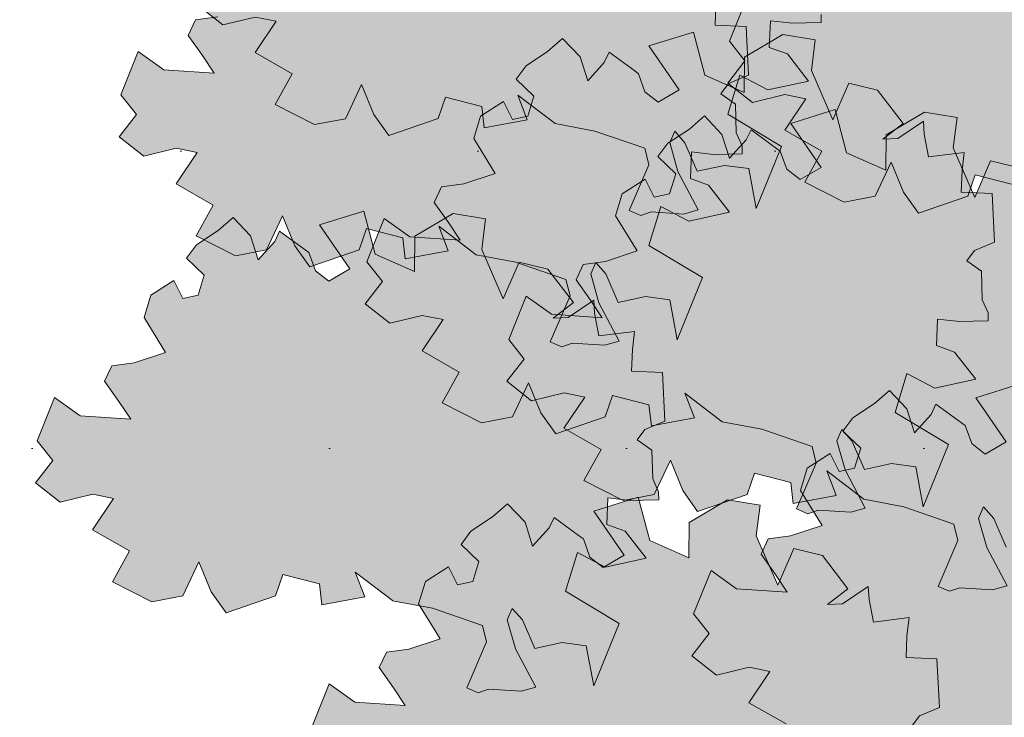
# Model space of a CAD drawing. Header units: metres. Extents: x 92403 to 95147, y 464428 to 465602.
# Tile 277 of 568: x 92436.238 to 92437.553, y 465222.943 to 465223.874. Entities that reach past the tile are written whole.
import ezdxf

# ---------------------------------------------------------------- set-up
doc = ezdxf.new("R2010")
doc.units = ezdxf.units.M
doc.layers.add('N-RO-GR-GROENSTROOK-A', color=7, linetype='CONTINUOUS', lineweight=0, true_color=0x5de817, transparency=0.7)
doc.layers.add('X-XX-AL-RMB - profiel', color=7, linetype='CONTINUOUS', lineweight=9)

msp = doc.modelspace()

# ---------------------------------------------------------------- hatches: boundary and pattern name
at = {"layer": 'N-RO-GR-GROENSTROOK-A', "transparency": 33554508}
h = msp.add_hatch(color=256, dxfattribs=at)
h.dxf.hatch_style = 1
h.paths.add_polyline_path([(92436.953188, 465223.735656), (92437.006368, 465223.725521), (92437.073245, 465223.702515), (92437.078622, 465223.68052), (92437.052278, 465223.619407), (92437.067557, 465223.612821), (92437.081317, 465223.617547), (92437.124874, 465223.614757), (92437.14429, 465223.620241), (92437.117283, 465223.671315), (92437.106313, 465223.710147), (92437.112899, 465223.725425), (92437.126488, 465223.709976), (92437.143114, 465223.671903), (92437.179498, 465223.679665), (92437.211743, 465223.675357), (92437.221783, 465223.622006), (92437.255585, 465223.705065), (92437.18405, 465223.748129), (92437.200006, 465223.799966), (92437.237151, 465223.780421), (92437.29175, 465223.792324), (92437.263622, 465223.828593), (92437.239277, 465223.837208), (92437.240767, 465223.87276), (92437.266253, 465223.869799), (92437.268318, 465223.86956), (92437.308547, 465223.870443), (92437.308314, 465223.881084), (92437.300606, 465223.898141), (92437.299355, 465223.936558), (92437.279913, 465223.950466), (92437.290104, 465223.964049), (92437.31684, 465223.975237), (92437.31358, 465224.040186), (92437.272302, 465224.041916), (92437.273513, 465224.070802), (92437.276354, 465224.095168), (92437.228776, 465224.089306), (92437.22301, 465224.11927), (92437.221927, 465224.13686), (92437.187672, 465224.113811), (92437.167611, 465224.11295), (92437.194746, 465224.133679), (92437.160716, 465224.178052), (92437.122363, 465224.187515), (92437.101065, 465224.138521), (92437.072363, 465224.204537), (92437.077458, 465224.245437), (92437.034062, 465224.252493), (92436.982864, 465224.222298), (92436.982438, 465224.174917), (92436.9301, 465224.198191), (92436.914829, 465224.255788), (92436.855534, 465224.237192), (92436.895987, 465224.17854), (92436.868, 465224.162299), (92436.850115, 465224.176142), (92436.841501, 465224.200202), (92436.836451, 465224.203818), (92436.802395, 465224.228944), (92436.795838, 465224.215209), (92436.773746, 465224.190733), (92436.763643, 465224.222712), (92436.740226, 465224.247262), (92436.720248, 465224.229768), (92436.691366, 465224.210815), (92436.678138, 465224.193038), (92436.701881, 465224.170046), (92436.693737, 465224.143283), (92436.673268, 465224.138904), (92436.661274, 465224.162975), (92436.630542, 465224.143313), (92436.621505, 465224.113839), (92436.650233, 465224.067069), (92436.608297, 465224.053114), (92436.578482, 465224.049126), (92436.568774, 465224.028453), (92436.587928, 465224.001463), (92436.60359, 465223.978024), (92436.536162, 465223.982552), (92436.502067, 465224.006763), (92436.478844, 465223.949077), (92436.499589, 465223.922807), (92436.4765, 465223.893135), (92436.509479, 465223.867137), (92436.55283, 465223.877628), (92436.580688, 465223.87214), (92436.55267, 465223.830368), (92436.602194, 465223.801974), (92436.579407, 465223.760899), (92436.631863, 465223.734216), (92436.673281, 465223.742038), (92436.694697, 465223.787623), (92436.711221, 465223.747519), (92436.73111, 465223.719451), (92436.797076, 465223.742088), (92436.806853, 465223.770615), (92436.855482, 465223.758102), (92436.858723, 465223.729946), (92436.916126, 465223.740634), (92436.903465, 465223.773636), (92436.9532, 465223.735672)])
h = msp.add_hatch(color=256, dxfattribs=at)
h.dxf.hatch_style = 1
h.paths.add_polyline_path([(92437.660397, 465223.632146), (92437.713577, 465223.622011), (92437.780454, 465223.599005), (92437.785831, 465223.57701), (92437.759487, 465223.515897), (92437.774766, 465223.509311), (92437.788526, 465223.514037), (92437.832083, 465223.511247), (92437.851499, 465223.516731), (92437.824492, 465223.567805), (92437.813522, 465223.606637), (92437.820108, 465223.621915), (92437.833697, 465223.606466), (92437.850323, 465223.568393), (92437.886706, 465223.576155), (92437.918952, 465223.571847), (92437.928992, 465223.518496), (92437.962794, 465223.601555), (92437.891259, 465223.644619), (92437.907215, 465223.696456), (92437.94436, 465223.676911), (92437.998959, 465223.688814), (92437.970831, 465223.725083), (92437.946486, 465223.733698), (92437.947976, 465223.76925), (92437.973462, 465223.766289), (92437.975527, 465223.76605), (92438.015756, 465223.766933), (92438.015523, 465223.777574), (92438.007815, 465223.794631), (92438.006564, 465223.833048), (92437.987121, 465223.846956), (92437.997313, 465223.860539), (92438.024049, 465223.871727), (92438.020789, 465223.936676), (92437.979511, 465223.938406), (92437.980721, 465223.967292), (92437.983563, 465223.991658), (92437.935985, 465223.985796), (92437.930219, 465224.01576), (92437.929136, 465224.03335), (92437.894881, 465224.010301), (92437.87482, 465224.00944), (92437.901955, 465224.030169), (92437.867925, 465224.074542), (92437.829572, 465224.084005), (92437.808273, 465224.035011), (92437.779572, 465224.101027), (92437.784667, 465224.141927), (92437.741271, 465224.148983), (92437.690072, 465224.118788), (92437.689647, 465224.071407), (92437.637309, 465224.094681), (92437.622038, 465224.152278), (92437.562743, 465224.133682), (92437.603196, 465224.07503), (92437.575209, 465224.058788), (92437.557324, 465224.072631), (92437.54871, 465224.096692), (92437.54366, 465224.100308), (92437.509604, 465224.125434), (92437.503046, 465224.111699), (92437.480955, 465224.087223), (92437.470852, 465224.119202), (92437.447435, 465224.143752), (92437.427457, 465224.126258), (92437.398575, 465224.107304), (92437.385347, 465224.089528), (92437.40909, 465224.066536), (92437.400946, 465224.039773), (92437.380477, 465224.035394), (92437.368483, 465224.059465), (92437.337751, 465224.039803), (92437.328714, 465224.010328), (92437.357442, 465223.963559), (92437.315506, 465223.949604), (92437.285691, 465223.945616), (92437.275982, 465223.924943), (92437.295137, 465223.897953), (92437.310799, 465223.874514), (92437.243371, 465223.879042), (92437.209276, 465223.903253), (92437.186053, 465223.845567), (92437.206798, 465223.819296), (92437.183709, 465223.789625), (92437.216688, 465223.763627), (92437.260039, 465223.774118), (92437.287897, 465223.76863), (92437.259879, 465223.726857), (92437.309402, 465223.698464), (92437.286616, 465223.657389), (92437.339071, 465223.630705), (92437.38049, 465223.638528), (92437.401905, 465223.684113), (92437.41843, 465223.644009), (92437.438319, 465223.61594), (92437.504284, 465223.638577), (92437.514062, 465223.667104), (92437.562691, 465223.654592), (92437.565932, 465223.626436), (92437.623335, 465223.637124), (92437.610674, 465223.670126), (92437.660409, 465223.632162)])
h = msp.add_hatch(color=256, dxfattribs=at)
h.dxf.hatch_style = 1
h.paths.add_polyline_path([(92436.847749, 465223.560484), (92436.900929, 465223.550349), (92436.967806, 465223.527344), (92436.973183, 465223.505348), (92436.946839, 465223.444235), (92436.962117, 465223.437649), (92436.975877, 465223.442375), (92437.019435, 465223.439585), (92437.038851, 465223.44507), (92437.011844, 465223.496143), (92437.000874, 465223.534975), (92437.00746, 465223.550253), (92437.021049, 465223.534804), (92437.037674, 465223.496731), (92437.074058, 465223.504493), (92437.106304, 465223.500185), (92437.116343, 465223.446834), (92437.150145, 465223.529894), (92437.078611, 465223.572958), (92437.094567, 465223.624794), (92437.131712, 465223.605249), (92437.186311, 465223.617152), (92437.158183, 465223.653422), (92437.133837, 465223.662036), (92437.135327, 465223.697588), (92437.160814, 465223.694628), (92437.162879, 465223.694388), (92437.203108, 465223.695271), (92437.202874, 465223.705912), (92437.195166, 465223.72297), (92437.193915, 465223.761386), (92437.174473, 465223.775294), (92437.184665, 465223.788877), (92437.211401, 465223.800065), (92437.208141, 465223.865015), (92437.166863, 465223.866744), (92437.168073, 465223.89563), (92437.170915, 465223.919996), (92437.123337, 465223.914134), (92437.11757, 465223.944098), (92437.116487, 465223.961689), (92437.082232, 465223.938639), (92437.062171, 465223.937778), (92437.089307, 465223.958507), (92437.055277, 465224.00288), (92437.016923, 465224.012343), (92436.995625, 465223.963349), (92436.966923, 465224.029365), (92436.972018, 465224.070265), (92436.928623, 465224.077321), (92436.877424, 465224.047126), (92436.876999, 465223.999745), (92436.82466, 465224.023019), (92436.809389, 465224.080616), (92436.750095, 465224.06202), (92436.790548, 465224.003368), (92436.76256, 465223.987127), (92436.744675, 465224.00097), (92436.736061, 465224.02503), (92436.731011, 465224.028646), (92436.696955, 465224.053773), (92436.690398, 465224.040037), (92436.668307, 465224.015562), (92436.658204, 465224.04754), (92436.634786, 465224.07209), (92436.614808, 465224.054596), (92436.585926, 465224.035643), (92436.572698, 465224.017866), (92436.596441, 465223.994874), (92436.588298, 465223.968112), (92436.567829, 465223.963732), (92436.555834, 465223.987803), (92436.525102, 465223.968141), (92436.516065, 465223.938667), (92436.544793, 465223.891897), (92436.502858, 465223.877942), (92436.473043, 465223.873955), (92436.463334, 465223.853281), (92436.482488, 465223.826291), (92436.49815, 465223.802852), (92436.430722, 465223.80738), (92436.396628, 465223.831591), (92436.373405, 465223.773906), (92436.39415, 465223.747635), (92436.37106, 465223.717963), (92436.40404, 465223.691966), (92436.447391, 465223.702457), (92436.475248, 465223.696968), (92436.447231, 465223.655196), (92436.496754, 465223.626802), (92436.473967, 465223.585727), (92436.526423, 465223.559044), (92436.567842, 465223.566866), (92436.589257, 465223.612451), (92436.605781, 465223.572347), (92436.62567, 465223.544279), (92436.691636, 465223.566916), (92436.701414, 465223.595443), (92436.750042, 465223.58293), (92436.753284, 465223.554774), (92436.810686, 465223.565462), (92436.798026, 465223.598464), (92436.847761, 465223.5605)])
h = msp.add_hatch(color=256, dxfattribs=at)
h.dxf.hatch_style = 1
h.paths.add_polyline_path([(92437.176266, 465223.33754), (92437.229446, 465223.327405), (92437.296323, 465223.304399), (92437.3017, 465223.282404), (92437.275356, 465223.221291), (92437.290634, 465223.214705), (92437.304395, 465223.219431), (92437.347952, 465223.21664), (92437.367368, 465223.222125), (92437.340361, 465223.273199), (92437.329391, 465223.31203), (92437.335977, 465223.327309), (92437.349566, 465223.31186), (92437.366192, 465223.273787), (92437.402575, 465223.281549), (92437.434821, 465223.277241), (92437.44486, 465223.22389), (92437.478662, 465223.306949), (92437.407128, 465223.350013), (92437.423084, 465223.40185), (92437.460229, 465223.382305), (92437.514828, 465223.394208), (92437.4867, 465223.430477), (92437.462355, 465223.439092), (92437.463844, 465223.474644), (92437.489331, 465223.471683), (92437.491396, 465223.471443), (92437.531625, 465223.472327), (92437.531391, 465223.482968), (92437.523684, 465223.500025), (92437.522433, 465223.538442), (92437.50299, 465223.55235), (92437.513182, 465223.565933), (92437.539918, 465223.577121), (92437.536658, 465223.64207), (92437.49538, 465223.6438), (92437.49659, 465223.672686), (92437.499432, 465223.697052), (92437.451854, 465223.69119), (92437.446088, 465223.721154), (92437.445004, 465223.738744), (92437.41075, 465223.715695), (92437.390688, 465223.714834), (92437.417824, 465223.735563), (92437.383794, 465223.779935), (92437.345441, 465223.789399), (92437.324142, 465223.740405), (92437.295441, 465223.806421), (92437.300536, 465223.847321), (92437.25714, 465223.854377), (92437.205941, 465223.824182), (92437.205516, 465223.776801), (92437.153177, 465223.800075), (92437.137907, 465223.857672), (92437.078612, 465223.839076), (92437.119065, 465223.780424), (92437.091077, 465223.764182), (92437.073193, 465223.778025), (92437.064579, 465223.802086), (92437.059529, 465223.805702), (92437.025472, 465223.830828), (92437.018915, 465223.817093), (92436.996824, 465223.792617), (92436.986721, 465223.824596), (92436.963304, 465223.849146), (92436.943325, 465223.831652), (92436.914444, 465223.812698), (92436.901216, 465223.794922), (92436.924958, 465223.77193), (92436.916815, 465223.745167), (92436.896346, 465223.740788), (92436.884352, 465223.764859), (92436.85362, 465223.745197), (92436.844582, 465223.715722), (92436.873311, 465223.668953), (92436.831375, 465223.654998), (92436.80156, 465223.65101), (92436.791851, 465223.630336), (92436.811006, 465223.603347), (92436.826668, 465223.579908), (92436.75924, 465223.584435), (92436.725145, 465223.608647), (92436.701922, 465223.550961), (92436.722667, 465223.52469), (92436.699578, 465223.495019), (92436.732557, 465223.469021), (92436.775908, 465223.479512), (92436.803765, 465223.474024), (92436.775748, 465223.432251), (92436.825271, 465223.403858), (92436.802484, 465223.362783), (92436.85494, 465223.336099), (92436.896359, 465223.343922), (92436.917774, 465223.389507), (92436.934298, 465223.349403), (92436.954188, 465223.321334), (92437.020153, 465223.343971), (92437.029931, 465223.372498), (92437.07856, 465223.359986), (92437.081801, 465223.33183), (92437.139204, 465223.342518), (92437.126543, 465223.37552), (92437.176278, 465223.337556)])
h = msp.add_hatch(color=256, dxfattribs=at)
h.dxf.hatch_style = 1
h.paths.add_polyline_path([(92437.365612, 465223.23403), (92437.418792, 465223.223895), (92437.485669, 465223.200889), (92437.491046, 465223.178894), (92437.464702, 465223.117781), (92437.47998, 465223.111195), (92437.49374, 465223.115921), (92437.537298, 465223.11313), (92437.556714, 465223.118615), (92437.529707, 465223.169689), (92437.518737, 465223.20852), (92437.525323, 465223.223799), (92437.538912, 465223.208349), (92437.555537, 465223.170277), (92437.591921, 465223.178039), (92437.624167, 465223.173731), (92437.634206, 465223.12038), (92437.668008, 465223.203439), (92437.596474, 465223.246503), (92437.61243, 465223.29834), (92437.649575, 465223.278795), (92437.704174, 465223.290698), (92437.676046, 465223.326967), (92437.6517, 465223.335582), (92437.65319, 465223.371134), (92437.678677, 465223.368173), (92437.680742, 465223.367933), (92437.720971, 465223.368817), (92437.720737, 465223.379458), (92437.713029, 465223.396515), (92437.711779, 465223.434932), (92437.692336, 465223.44884), (92437.702528, 465223.462423), (92437.729264, 465223.47361), (92437.726004, 465223.53856), (92437.684726, 465223.54029), (92437.685936, 465223.569176), (92437.688778, 465223.593542), (92437.6412, 465223.58768), (92437.635434, 465223.617644), (92437.63435, 465223.635234), (92437.600096, 465223.612185), (92437.580034, 465223.611323), (92437.60717, 465223.632052), (92437.57314, 465223.676425), (92437.534786, 465223.685889), (92437.513488, 465223.636895), (92437.484786, 465223.702911), (92437.489881, 465223.743811), (92437.446486, 465223.750867), (92437.395287, 465223.720672), (92437.394862, 465223.673291), (92437.342523, 465223.696565), (92437.327252, 465223.754162), (92437.267958, 465223.735566), (92437.308411, 465223.676914), (92437.280423, 465223.660672), (92437.262538, 465223.674515), (92437.253924, 465223.698576), (92437.248874, 465223.702192), (92437.214818, 465223.727318), (92437.208261, 465223.713583), (92437.18617, 465223.689107), (92437.176067, 465223.721086), (92437.152649, 465223.745636), (92437.132671, 465223.728142), (92437.10379, 465223.709188), (92437.090561, 465223.691412), (92437.114304, 465223.66842), (92437.106161, 465223.641657), (92437.085692, 465223.637278), (92437.073697, 465223.661349), (92437.042966, 465223.641687), (92437.033928, 465223.612212), (92437.062656, 465223.565443), (92437.020721, 465223.551488), (92436.990906, 465223.5475), (92436.981197, 465223.526826), (92437.000351, 465223.499837), (92437.016013, 465223.476397), (92436.948585, 465223.480925), (92436.914491, 465223.505137), (92436.891268, 465223.447451), (92436.912013, 465223.42118), (92436.888924, 465223.391509), (92436.921903, 465223.365511), (92436.965254, 465223.376002), (92436.993111, 465223.370514), (92436.965094, 465223.328741), (92437.014617, 465223.300348), (92436.99183, 465223.259273), (92437.044286, 465223.232589), (92437.085705, 465223.240412), (92437.10712, 465223.285996), (92437.123644, 465223.245892), (92437.143533, 465223.217824), (92437.209499, 465223.240461), (92437.219277, 465223.268988), (92437.267905, 465223.256476), (92437.271147, 465223.22832), (92437.328549, 465223.239007), (92437.315889, 465223.27201), (92437.365624, 465223.234046)])
h = msp.add_hatch(color=256, dxfattribs=at)
h.dxf.hatch_style = 1
h.paths.add_polyline_path([(92436.73621, 465223.098668), (92436.78939, 465223.088533), (92436.856267, 465223.065528), (92436.861644, 465223.043533), (92436.8353, 465222.982419), (92436.850578, 465222.975833), (92436.864338, 465222.980559), (92436.907896, 465222.977769), (92436.927312, 465222.983254), (92436.900305, 465223.034327), (92436.889335, 465223.073159), (92436.895921, 465223.088437), (92436.90951, 465223.072988), (92436.926136, 465223.034915), (92436.962519, 465223.042678), (92436.994765, 465223.038369), (92437.004804, 465222.985018), (92437.038606, 465223.068078), (92436.967072, 465223.111142), (92436.983028, 465223.162978), (92437.020173, 465223.143433), (92437.074772, 465223.155336), (92437.046644, 465223.191606), (92437.022298, 465223.20022), (92437.023788, 465223.235772), (92437.049275, 465223.232812), (92437.05134, 465223.232572), (92437.091569, 465223.233456), (92437.091335, 465223.244096), (92437.083627, 465223.261154), (92437.082377, 465223.29957), (92437.062934, 465223.313479), (92437.073126, 465223.327062), (92437.099862, 465223.338249), (92437.096602, 465223.403199), (92437.055324, 465223.404929), (92437.056534, 465223.433815), (92437.059376, 465223.45818), (92437.011798, 465223.452318), (92437.006032, 465223.482282), (92437.004948, 465223.499873), (92436.970694, 465223.476824), (92436.950632, 465223.475962), (92436.977768, 465223.496691), (92436.943738, 465223.541064), (92436.905384, 465223.550527), (92436.884086, 465223.501534), (92436.855384, 465223.567549), (92436.860479, 465223.60845), (92436.817084, 465223.615506), (92436.765885, 465223.58531), (92436.76546, 465223.537929), (92436.713121, 465223.561203), (92436.69785, 465223.6188), (92436.638556, 465223.600205), (92436.679009, 465223.541552), (92436.651021, 465223.525311), (92436.633137, 465223.539154), (92436.624522, 465223.563214), (92436.619473, 465223.56683), (92436.585416, 465223.591957), (92436.578859, 465223.578221), (92436.556768, 465223.553746), (92436.546665, 465223.585725), (92436.523247, 465223.610274), (92436.503269, 465223.592781), (92436.474388, 465223.573827), (92436.461159, 465223.55605), (92436.484902, 465223.533058), (92436.476759, 465223.506296), (92436.45629, 465223.501916), (92436.444295, 465223.525987), (92436.413564, 465223.506326), (92436.404526, 465223.476851), (92436.433254, 465223.430082), (92436.391319, 465223.416127), (92436.361504, 465223.412139), (92436.351795, 465223.391465), (92436.370949, 465223.364475), (92436.386611, 465223.341036), (92436.319183, 465223.345564), (92436.285089, 465223.369776), (92436.261866, 465223.31209), (92436.282611, 465223.285819), (92436.259522, 465223.256148), (92436.292501, 465223.23015), (92436.335852, 465223.240641), (92436.363709, 465223.235153), (92436.335692, 465223.19338), (92436.385215, 465223.164987), (92436.362428, 465223.123911), (92436.414884, 465223.097228), (92436.456303, 465223.105051), (92436.477718, 465223.150635), (92436.494242, 465223.110531), (92436.514132, 465223.082463), (92436.580097, 465223.1051), (92436.589875, 465223.133627), (92436.638503, 465223.121114), (92436.641745, 465223.092958), (92436.699148, 465223.103646), (92436.686487, 465223.136649), (92436.736222, 465223.098685)])
h = msp.add_hatch(color=256, dxfattribs=at)
h.dxf.hatch_style = 1
h.paths.add_polyline_path([(92437.612592, 465222.867762), (92437.665772, 465222.857627), (92437.732649, 465222.834621), (92437.738026, 465222.812626), (92437.711682, 465222.751513), (92437.72696, 465222.744927), (92437.740721, 465222.749653), (92437.784278, 465222.746863), (92437.803694, 465222.752347), (92437.776687, 465222.803421), (92437.765717, 465222.842253), (92437.772303, 465222.857531), (92437.785892, 465222.842082), (92437.802518, 465222.804009), (92437.838901, 465222.811771), (92437.871147, 465222.807463), (92437.881186, 465222.754112), (92437.914989, 465222.837171), (92437.843454, 465222.880235), (92437.85941, 465222.932072), (92437.896555, 465222.912527), (92437.951154, 465222.92443), (92437.923026, 465222.960699), (92437.898681, 465222.969314), (92437.90017, 465223.004866), (92437.925657, 465223.001905), (92437.927722, 465223.001666), (92437.967951, 465223.002549), (92437.967718, 465223.01319), (92437.96001, 465223.030247), (92437.958759, 465223.068664), (92437.939316, 465223.082572), (92437.949508, 465223.096155), (92437.976244, 465223.107343), (92437.972984, 465223.172292), (92437.931706, 465223.174022), (92437.932916, 465223.202908), (92437.935758, 465223.227274), (92437.88818, 465223.221412), (92437.882414, 465223.251376), (92437.88133, 465223.268967), (92437.847076, 465223.245917), (92437.827014, 465223.245056), (92437.85415, 465223.265785), (92437.82012, 465223.310158), (92437.781767, 465223.319621), (92437.760468, 465223.270627), (92437.731767, 465223.336643), (92437.736862, 465223.377543), (92437.693466, 465223.384599), (92437.642267, 465223.354404), (92437.641842, 465223.307023), (92437.589504, 465223.330297), (92437.574233, 465223.387894), (92437.514938, 465223.369298), (92437.555391, 465223.310646), (92437.527403, 465223.294405), (92437.509519, 465223.308248), (92437.500905, 465223.332308), (92437.495855, 465223.335924), (92437.461799, 465223.36105), (92437.455241, 465223.347315), (92437.43315, 465223.322839), (92437.423047, 465223.354818), (92437.39963, 465223.379368), (92437.379651, 465223.361874), (92437.35077, 465223.342921), (92437.337542, 465223.325144), (92437.361285, 465223.302152), (92437.353141, 465223.275389), (92437.332672, 465223.27101), (92437.320678, 465223.295081), (92437.289946, 465223.275419), (92437.280909, 465223.245945), (92437.309637, 465223.199175), (92437.267701, 465223.18522), (92437.237886, 465223.181232), (92437.228177, 465223.160559), (92437.247332, 465223.133569), (92437.262994, 465223.11013), (92437.195566, 465223.114658), (92437.161471, 465223.138869), (92437.138248, 465223.081183), (92437.158993, 465223.054913), (92437.135904, 465223.025241), (92437.168883, 465222.999243), (92437.212234, 465223.009735), (92437.240091, 465223.004246), (92437.212074, 465222.962474), (92437.261597, 465222.93408), (92437.238811, 465222.893005), (92437.291266, 465222.866322), (92437.332685, 465222.874144), (92437.3541, 465222.919729), (92437.370624, 465222.879625), (92437.390514, 465222.851557), (92437.456479, 465222.874194), (92437.466257, 465222.902721), (92437.514886, 465222.890208), (92437.518127, 465222.862052), (92437.57553, 465222.87274), (92437.562869, 465222.905742), (92437.612604, 465222.867778)])
h = msp.add_hatch(color=256, dxfattribs=at)
h.dxf.hatch_style = 1
h.paths.add_polyline_path([(92437.102696, 465222.716476), (92437.155876, 465222.706341), (92437.222754, 465222.683336), (92437.22813, 465222.661341), (92437.201787, 465222.600227), (92437.217065, 465222.593641), (92437.230825, 465222.598367), (92437.274383, 465222.595577), (92437.293798, 465222.601062), (92437.266792, 465222.652135), (92437.255821, 465222.690967), (92437.262407, 465222.706245), (92437.275997, 465222.690796), (92437.292622, 465222.652723), (92437.329006, 465222.660486), (92437.361251, 465222.656177), (92437.371291, 465222.602826), (92437.405093, 465222.685886), (92437.333558, 465222.72895), (92437.349514, 465222.780786), (92437.38666, 465222.761241), (92437.441258, 465222.773144), (92437.413131, 465222.809414), (92437.388785, 465222.818028), (92437.390275, 465222.85358), (92437.415761, 465222.85062), (92437.417826, 465222.85038), (92437.458056, 465222.851264), (92437.457822, 465222.861904), (92437.450114, 465222.878962), (92437.448863, 465222.917378), (92437.429421, 465222.931287), (92437.439613, 465222.94487), (92437.466348, 465222.956057), (92437.463089, 465223.021007), (92437.42181, 465223.022737), (92437.423021, 465223.051623), (92437.425862, 465223.075988), (92437.378284, 465223.070126), (92437.372518, 465223.10009), (92437.371435, 465223.117681), (92437.33718, 465223.094632), (92437.317119, 465223.09377), (92437.344255, 465223.114499), (92437.310225, 465223.158872), (92437.271871, 465223.168336), (92437.250573, 465223.119342), (92437.221871, 465223.185358), (92437.226966, 465223.226258), (92437.18357, 465223.233314), (92437.132372, 465223.203118), (92437.131947, 465223.155738), (92437.079608, 465223.179012), (92437.064337, 465223.236608), (92437.005042, 465223.218013), (92437.045496, 465223.15936), (92437.017508, 465223.143119), (92436.999623, 465223.156962), (92436.991009, 465223.181022), (92436.985959, 465223.184638), (92436.951903, 465223.209765), (92436.945346, 465223.19603), (92436.923255, 465223.171554), (92436.913152, 465223.203533), (92436.889734, 465223.228082), (92436.869756, 465223.210589), (92436.840874, 465223.191635), (92436.827646, 465223.173858), (92436.851389, 465223.150866), (92436.843246, 465223.124104), (92436.822777, 465223.119724), (92436.810782, 465223.143795), (92436.78005, 465223.124134), (92436.771013, 465223.094659), (92436.799741, 465223.04789), (92436.757805, 465223.033935), (92436.72799, 465223.029947), (92436.718282, 465223.009273), (92436.737436, 465222.982283), (92436.753098, 465222.958844), (92436.68567, 465222.963372), (92436.651576, 465222.987584), (92436.628353, 465222.929898), (92436.649097, 465222.903627), (92436.626008, 465222.873956), (92436.658988, 465222.847958), (92436.702339, 465222.858449), (92436.730196, 465222.852961), (92436.702178, 465222.811188), (92436.751702, 465222.782795), (92436.728915, 465222.741719), (92436.781371, 465222.715036), (92436.822789, 465222.722859), (92436.844205, 465222.768443), (92436.860729, 465222.728339), (92436.880618, 465222.700271), (92436.946584, 465222.722908), (92436.956362, 465222.751435), (92437.00499, 465222.738922), (92437.008231, 465222.710766), (92437.065634, 465222.721454), (92437.052974, 465222.754457), (92437.102709, 465222.716493)])
at = {"layer": 'X-XX-AL-RMB - profiel', "true_color": 0x1a4a17, "transparency": 33554687}
h = msp.add_hatch(dxfattribs=at)
h.set_pattern_fill('AGR-GRAS_SPORTVELD', color=99, scale=0.5, pattern_type=2)
h.set_pattern_definition([(0, (-2044.0062, 1725.29212), (0.1984375, 0.396875), [0, -0.396875])])
h.paths.add_polyline_path([(92438.365593, 465225.208142), (92431.769312, 465225.208142), (92431.769312, 465221.342343), (92438.365593, 465221.342343)])

# ---------------------------------------------------------------- linework, layer by layer
at = {"layer": 'X-XX-AL-RMB - profiel', "color": 251}
for points in [[(92437.209276, 465223.903253), (92437.186053, 465223.845567), (92437.206798, 465223.819296), (92437.183709, 465223.789625), (92437.216688, 465223.763627), (92437.260039, 465223.774118), (92437.287897, 465223.76863), (92437.259879, 465223.726857), (92437.309402, 465223.698464), (92437.286616, 465223.657389), (92437.339071, 465223.630705), (92437.38049, 465223.638528), (92437.401905, 465223.684113), (92437.41843, 465223.644009), (92437.438319, 465223.61594), (92437.504284, 465223.638577), (92437.514062, 465223.667104), (92437.562691, 465223.654592)], [(92436.502858, 465223.877942), (92436.473043, 465223.873955), (92436.463334, 465223.853281), (92436.482488, 465223.826291), (92436.49815, 465223.802852), (92436.430722, 465223.80738), (92436.396628, 465223.831591), (92436.373405, 465223.773906), (92436.39415, 465223.747635), (92436.37106, 465223.717963), (92436.40404, 465223.691966), (92436.447391, 465223.702457), (92436.475248, 465223.696968), (92436.447231, 465223.655196), (92436.496754, 465223.626802), (92436.473967, 465223.585727), (92436.526423, 465223.559044), (92436.567842, 465223.566866), (92436.589257, 465223.612451), (92436.605781, 465223.572347), (92436.62567, 465223.544279), (92436.691636, 465223.566916), (92436.701414, 465223.595443), (92436.750042, 465223.58293), (92436.753284, 465223.554774), (92436.810686, 465223.565462), (92436.798026, 465223.598464), (92436.847761, 465223.5605), (92436.847749, 465223.560484), (92436.900929, 465223.550349), (92436.967806, 465223.527344), (92436.973183, 465223.505348), (92436.946839, 465223.444235), (92436.962117, 465223.437649), (92436.975877, 465223.442375), (92437.019435, 465223.439585), (92437.038851, 465223.44507), (92437.011844, 465223.496143), (92437.000874, 465223.534975), (92437.00746, 465223.550253), (92437.021049, 465223.534804), (92437.037674, 465223.496731), (92437.074058, 465223.504493), (92437.106304, 465223.500185), (92437.116343, 465223.446834), (92437.150145, 465223.529894), (92437.078611, 465223.572958), (92437.094567, 465223.624794), (92437.131712, 465223.605249), (92437.186311, 465223.617152), (92437.158183, 465223.653422), (92437.133837, 465223.662036), (92437.135327, 465223.697588), (92437.160814, 465223.694628), (92437.162879, 465223.694388), (92437.203108, 465223.695271), (92437.202874, 465223.705912), (92437.195166, 465223.72297), (92437.193915, 465223.761386), (92437.174473, 465223.775294), (92437.184665, 465223.788877), (92437.211401, 465223.800065), (92437.208141, 465223.865015), (92437.166863, 465223.866744), (92437.168073, 465223.89563)], [(92436.4765, 465223.893135), (92436.509479, 465223.867137), (92436.55283, 465223.877628), (92436.580688, 465223.87214), (92436.55267, 465223.830368), (92436.602194, 465223.801974), (92436.579407, 465223.760899), (92436.631863, 465223.734216), (92436.673281, 465223.742038), (92436.694697, 465223.787623), (92436.711221, 465223.747519), (92436.73111, 465223.719451), (92436.797076, 465223.742088), (92436.806853, 465223.770615), (92436.855482, 465223.758102), (92436.858723, 465223.729946), (92436.916126, 465223.740634), (92436.903465, 465223.773636), (92436.9532, 465223.735672), (92436.953188, 465223.735656), (92437.006368, 465223.725521), (92437.073245, 465223.702515), (92437.078622, 465223.68052), (92437.052278, 465223.619407), (92437.067557, 465223.612821), (92437.081317, 465223.617547), (92437.124874, 465223.614757), (92437.14429, 465223.620241), (92437.117283, 465223.671315), (92437.106313, 465223.710147), (92437.112899, 465223.725425), (92437.126488, 465223.709976), (92437.143114, 465223.671903), (92437.179498, 465223.679665), (92437.211743, 465223.675357), (92437.221783, 465223.622006), (92437.255585, 465223.705065), (92437.18405, 465223.748129), (92437.200006, 465223.799966), (92437.237151, 465223.780421), (92437.29175, 465223.792324), (92437.263622, 465223.828593), (92437.239277, 465223.837208), (92437.240767, 465223.87276), (92437.266253, 465223.869799), (92437.268318, 465223.86956), (92437.308547, 465223.870443), (92437.308314, 465223.881084)], [(92437.57314, 465223.676425), (92437.534786, 465223.685889), (92437.513488, 465223.636895), (92437.484786, 465223.702911), (92437.489881, 465223.743811), (92437.446486, 465223.750867), (92437.395287, 465223.720672), (92437.394862, 465223.673291), (92437.342523, 465223.696565), (92437.327252, 465223.754162), (92437.267958, 465223.735566), (92437.308411, 465223.676914), (92437.280423, 465223.660672), (92437.262538, 465223.674515), (92437.253924, 465223.698576), (92437.248874, 465223.702192), (92437.214818, 465223.727318), (92437.208261, 465223.713583), (92437.18617, 465223.689107), (92437.176067, 465223.721086), (92437.152649, 465223.745636), (92437.132671, 465223.728142), (92437.10379, 465223.709188), (92437.090561, 465223.691412), (92437.114304, 465223.66842), (92437.106161, 465223.641657), (92437.085692, 465223.637278), (92437.073697, 465223.661349), (92437.042966, 465223.641687), (92437.033928, 465223.612212), (92437.062656, 465223.565443), (92437.020721, 465223.551488), (92436.990906, 465223.5475), (92436.981197, 465223.526826), (92437.000351, 465223.499837), (92437.016013, 465223.476397), (92436.948585, 465223.480925), (92436.914491, 465223.505137), (92436.891268, 465223.447451), (92436.912013, 465223.42118), (92436.888924, 465223.391509), (92436.921903, 465223.365511), (92436.965254, 465223.376002), (92436.993111, 465223.370514), (92436.965094, 465223.328741), (92437.014617, 465223.300348), (92436.99183, 465223.259273), (92437.044286, 465223.232589), (92437.085705, 465223.240412), (92437.10712, 465223.285996), (92437.123644, 465223.245892), (92437.143533, 465223.217824), (92437.209499, 465223.240461), (92437.219277, 465223.268988), (92437.267905, 465223.256476), (92437.271147, 465223.22832), (92437.328549, 465223.239007), (92437.315889, 465223.27201), (92437.365624, 465223.234046), (92437.365612, 465223.23403), (92437.418792, 465223.223895), (92437.485669, 465223.200889), (92437.491046, 465223.178894), (92437.464702, 465223.117781), (92437.47998, 465223.111195), (92437.49374, 465223.115921), (92437.537298, 465223.11313), (92437.556714, 465223.118615), (92437.529707, 465223.169689), (92437.518737, 465223.20852), (92437.525323, 465223.223799), (92437.538912, 465223.208349), (92437.555537, 465223.170277)], [(92437.574233, 465223.387894), (92437.514938, 465223.369298), (92437.555391, 465223.310646), (92437.527403, 465223.294405), (92437.509519, 465223.308248), (92437.500905, 465223.332308), (92437.495855, 465223.335924), (92437.461799, 465223.36105), (92437.455241, 465223.347315), (92437.43315, 465223.322839), (92437.423047, 465223.354818), (92437.39963, 465223.379368), (92437.379651, 465223.361874), (92437.35077, 465223.342921), (92437.337542, 465223.325144), (92437.361285, 465223.302152), (92437.353141, 465223.275389), (92437.332672, 465223.27101), (92437.320678, 465223.295081), (92437.289946, 465223.275419), (92437.280909, 465223.245945), (92437.309637, 465223.199175), (92437.267701, 465223.18522), (92437.237886, 465223.181232), (92437.228177, 465223.160559), (92437.247332, 465223.133569), (92437.262994, 465223.11013), (92437.195566, 465223.114658), (92437.161471, 465223.138869), (92437.138248, 465223.081183), (92437.158993, 465223.054913), (92437.135904, 465223.025241), (92437.168883, 465222.999243), (92437.212234, 465223.009735), (92437.240091, 465223.004246), (92437.212074, 465222.962474), (92437.261597, 465222.93408)], [(92437.429421, 465222.931287), (92437.439613, 465222.94487), (92437.466348, 465222.956057), (92437.463089, 465223.021007), (92437.42181, 465223.022737), (92437.423021, 465223.051623), (92437.425862, 465223.075988), (92437.378284, 465223.070126), (92437.372518, 465223.10009), (92437.371435, 465223.117681), (92437.33718, 465223.094632), (92437.317119, 465223.09377), (92437.344255, 465223.114499), (92437.310225, 465223.158872), (92437.271871, 465223.168336), (92437.250573, 465223.119342), (92437.221871, 465223.185358), (92437.226966, 465223.226258), (92437.18357, 465223.233314), (92437.132372, 465223.203118), (92437.131947, 465223.155738), (92437.079608, 465223.179012), (92437.064337, 465223.236608), (92437.005042, 465223.218013), (92437.045496, 465223.15936), (92437.017508, 465223.143119), (92436.999623, 465223.156962), (92436.991009, 465223.181022), (92436.985959, 465223.184638), (92436.951903, 465223.209765), (92436.945346, 465223.19603), (92436.923255, 465223.171554), (92436.913152, 465223.203533), (92436.889734, 465223.228082), (92436.869756, 465223.210589), (92436.840874, 465223.191635), (92436.827646, 465223.173858), (92436.851389, 465223.150866), (92436.843246, 465223.124104), (92436.822777, 465223.119724), (92436.810782, 465223.143795), (92436.78005, 465223.124134), (92436.771013, 465223.094659), (92436.799741, 465223.04789), (92436.757805, 465223.033935), (92436.72799, 465223.029947), (92436.718282, 465223.009273), (92436.737436, 465222.982283), (92436.753098, 465222.958844), (92436.68567, 465222.963372), (92436.651576, 465222.987584), (92436.628353, 465222.929898)]]:
    msp.add_lwpolyline(points, dxfattribs=at)
for points in [[(92437.176266, 465223.33754), (92437.229446, 465223.327405), (92437.296323, 465223.304399), (92437.3017, 465223.282404), (92437.275356, 465223.221291), (92437.290634, 465223.214705), (92437.304395, 465223.219431), (92437.347952, 465223.21664), (92437.367368, 465223.222125), (92437.340361, 465223.273199), (92437.329391, 465223.31203), (92437.335977, 465223.327309), (92437.349566, 465223.31186), (92437.366192, 465223.273787), (92437.402575, 465223.281549), (92437.434821, 465223.277241), (92437.44486, 465223.22389), (92437.478662, 465223.306949), (92437.407128, 465223.350013), (92437.423084, 465223.40185), (92437.460229, 465223.382305), (92437.514828, 465223.394208), (92437.4867, 465223.430477), (92437.462355, 465223.439092), (92437.463844, 465223.474644), (92437.489331, 465223.471683), (92437.491396, 465223.471443), (92437.531625, 465223.472327), (92437.531391, 465223.482968), (92437.523684, 465223.500025), (92437.522433, 465223.538442), (92437.50299, 465223.55235), (92437.513182, 465223.565933), (92437.539918, 465223.577121), (92437.536658, 465223.64207), (92437.49538, 465223.6438), (92437.49659, 465223.672686), (92437.499432, 465223.697052), (92437.451854, 465223.69119), (92437.446088, 465223.721154), (92437.445004, 465223.738744), (92437.41075, 465223.715695), (92437.390688, 465223.714834), (92437.417824, 465223.735563), (92437.383794, 465223.779935), (92437.345441, 465223.789399), (92437.324142, 465223.740405), (92437.295441, 465223.806421), (92437.300536, 465223.847321), (92437.25714, 465223.854377), (92437.205941, 465223.824182), (92437.205516, 465223.776801), (92437.153177, 465223.800075), (92437.137907, 465223.857672), (92437.078612, 465223.839076), (92437.119065, 465223.780424), (92437.091077, 465223.764182), (92437.073193, 465223.778025), (92437.064579, 465223.802086), (92437.059529, 465223.805702), (92437.025472, 465223.830828), (92437.018915, 465223.817093), (92436.996824, 465223.792617), (92436.986721, 465223.824596), (92436.963304, 465223.849146), (92436.943325, 465223.831652), (92436.914444, 465223.812698), (92436.901216, 465223.794922), (92436.924958, 465223.77193), (92436.916815, 465223.745167), (92436.896346, 465223.740788), (92436.884352, 465223.764859), (92436.85362, 465223.745197), (92436.844582, 465223.715722), (92436.873311, 465223.668953), (92436.831375, 465223.654998), (92436.80156, 465223.65101), (92436.791851, 465223.630336), (92436.811006, 465223.603347), (92436.826668, 465223.579908), (92436.75924, 465223.584435), (92436.725145, 465223.608647), (92436.701922, 465223.550961), (92436.722667, 465223.52469), (92436.699578, 465223.495019), (92436.732557, 465223.469021), (92436.775908, 465223.479512), (92436.803765, 465223.474024), (92436.775748, 465223.432251), (92436.825271, 465223.403858), (92436.802484, 465223.362783), (92436.85494, 465223.336099), (92436.896359, 465223.343922), (92436.917774, 465223.389507), (92436.934298, 465223.349403), (92436.954188, 465223.321334), (92437.020153, 465223.343971), (92437.029931, 465223.372498), (92437.07856, 465223.359986), (92437.081801, 465223.33183), (92437.139204, 465223.342518), (92437.126543, 465223.37552), (92437.176278, 465223.337556)], [(92436.73621, 465223.098668), (92436.78939, 465223.088533), (92436.856267, 465223.065528), (92436.861644, 465223.043533), (92436.8353, 465222.982419), (92436.850578, 465222.975833), (92436.864338, 465222.980559), (92436.907896, 465222.977769), (92436.927312, 465222.983254), (92436.900305, 465223.034327), (92436.889335, 465223.073159), (92436.895921, 465223.088437), (92436.90951, 465223.072988), (92436.926136, 465223.034915), (92436.962519, 465223.042678), (92436.994765, 465223.038369), (92437.004804, 465222.985018), (92437.038606, 465223.068078), (92436.967072, 465223.111142), (92436.983028, 465223.162978), (92437.020173, 465223.143433), (92437.074772, 465223.155336), (92437.046644, 465223.191606), (92437.022298, 465223.20022), (92437.023788, 465223.235772), (92437.049275, 465223.232812), (92437.05134, 465223.232572), (92437.091569, 465223.233456), (92437.091335, 465223.244096), (92437.083627, 465223.261154), (92437.082377, 465223.29957), (92437.062934, 465223.313479), (92437.073126, 465223.327062), (92437.099862, 465223.338249), (92437.096602, 465223.403199), (92437.055324, 465223.404929), (92437.056534, 465223.433815), (92437.059376, 465223.45818), (92437.011798, 465223.452318), (92437.006032, 465223.482282), (92437.004948, 465223.499873), (92436.970694, 465223.476824), (92436.950632, 465223.475962), (92436.977768, 465223.496691), (92436.943738, 465223.541064), (92436.905384, 465223.550527), (92436.884086, 465223.501534), (92436.855384, 465223.567549), (92436.860479, 465223.60845), (92436.817084, 465223.615506), (92436.765885, 465223.58531), (92436.76546, 465223.537929), (92436.713121, 465223.561203), (92436.69785, 465223.6188), (92436.638556, 465223.600205), (92436.679009, 465223.541552), (92436.651021, 465223.525311), (92436.633137, 465223.539154), (92436.624522, 465223.563214), (92436.619473, 465223.56683), (92436.585416, 465223.591957), (92436.578859, 465223.578221), (92436.556768, 465223.553746), (92436.546665, 465223.585725), (92436.523247, 465223.610274), (92436.503269, 465223.592781), (92436.474388, 465223.573827), (92436.461159, 465223.55605), (92436.484902, 465223.533058), (92436.476759, 465223.506296), (92436.45629, 465223.501916), (92436.444295, 465223.525987), (92436.413564, 465223.506326), (92436.404526, 465223.476851), (92436.433254, 465223.430082), (92436.391319, 465223.416127), (92436.361504, 465223.412139), (92436.351795, 465223.391465), (92436.370949, 465223.364475), (92436.386611, 465223.341036), (92436.319183, 465223.345564), (92436.285089, 465223.369776), (92436.261866, 465223.31209), (92436.282611, 465223.285819), (92436.259522, 465223.256148), (92436.292501, 465223.23015), (92436.335852, 465223.240641), (92436.363709, 465223.235153), (92436.335692, 465223.19338), (92436.385215, 465223.164987), (92436.362428, 465223.123911), (92436.414884, 465223.097228), (92436.456303, 465223.105051), (92436.477718, 465223.150635), (92436.494242, 465223.110531), (92436.514132, 465223.082463), (92436.580097, 465223.1051), (92436.589875, 465223.133627), (92436.638503, 465223.121114), (92436.641745, 465223.092958), (92436.699148, 465223.103646), (92436.686487, 465223.136649), (92436.736222, 465223.098685)]]:
    msp.add_lwpolyline(points, close=True, dxfattribs=at)

doc.saveas('drawing.dxf')
